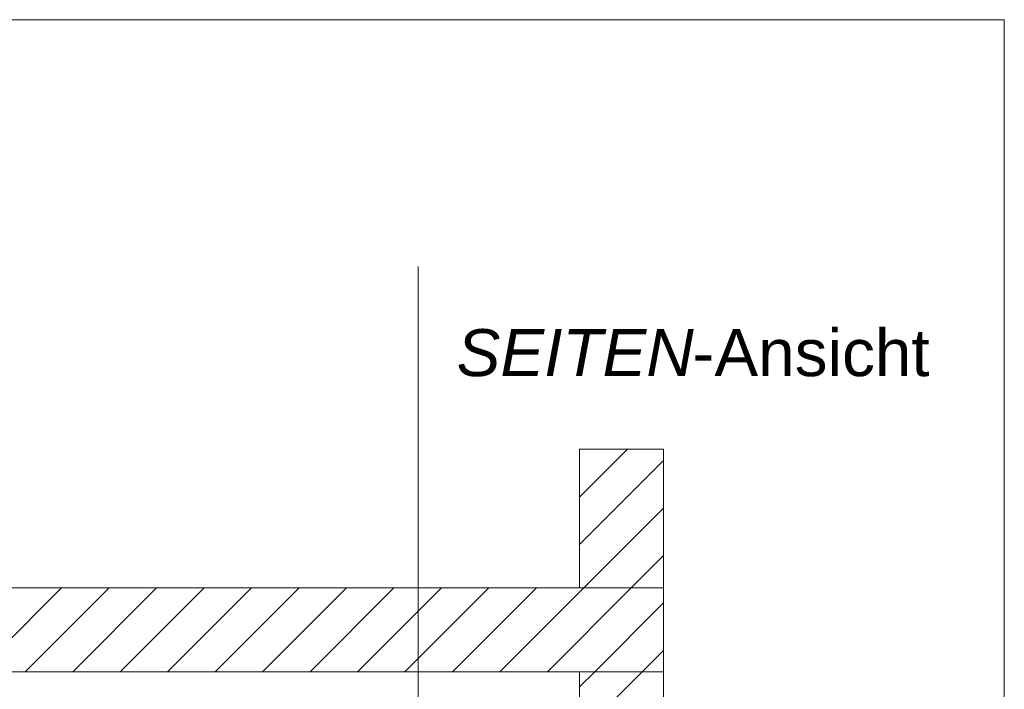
# Model space of a CAD drawing. Extents: x -620 to 300, y 62 to 1112.
# Tile 289 of 291: x 234 to 263, y 919 to 939. Entities that reach past the tile are written whole.
import ezdxf
from ezdxf.lldxf.tags import DXFTag

# ---------------------------------------------------------------- set-up
doc = ezdxf.new("R2010")
doc.units = 0
doc.layers.get('0').update_dxf_attribs({"lineweight": 13})
doc.layers.add('E_Detail_Beschriftung', color=7, linetype='Continuous', lineweight=13, true_color=0x009900)
doc.layers.add('E_Detail_Wandschraffur', color=7, linetype='Continuous', lineweight=5, true_color=0xc0c0c0)
doc.layers.add('E_Detail_Linie_Text_Bem', color=7, linetype='Continuous', lineweight=13)
doc.styles.get("Standard").update_dxf_attribs({"font": 'ARIALN.TTF'})
tags = doc.linetypes.add('fein_strichliert', pattern=[4, 1, -2, 1]).pattern_tags.tags
tags[8:9] = [DXFTag(74, 4), DXFTag(75, 0), DXFTag(340, '0'), DXFTag(46, 0.0), DXFTag(50, 0.0), DXFTag(44, 0.0), DXFTag(45, 0.0)]
tags[6:7] = [DXFTag(74, 4), DXFTag(75, 0), DXFTag(340, '0'), DXFTag(46, 0.0), DXFTag(50, 0.0), DXFTag(44, 0.0), DXFTag(45, 0.0)]
tags[4:5] = [DXFTag(74, 4), DXFTag(75, 0), DXFTag(340, '0'), DXFTag(46, 0.0), DXFTag(50, 0.0), DXFTag(44, 0.0), DXFTag(45, 0.0)]
tags = doc.linetypes.add('fein_strichliert-A06GA2B28I', pattern=[4, 1, -2, 1]).pattern_tags.tags
tags[8:9] = [DXFTag(74, 4), DXFTag(75, 0), DXFTag(340, '0'), DXFTag(46, 0.0), DXFTag(50, 0.0), DXFTag(44, 0.0), DXFTag(45, 0.0)]
tags[6:7] = [DXFTag(74, 4), DXFTag(75, 0), DXFTag(340, '0'), DXFTag(46, 0.0), DXFTag(50, 0.0), DXFTag(44, 0.0), DXFTag(45, 0.0)]
tags[4:5] = [DXFTag(74, 4), DXFTag(75, 0), DXFTag(340, '0'), DXFTag(46, 0.0), DXFTag(50, 0.0), DXFTag(44, 0.0), DXFTag(45, 0.0)]

# ---------------------------------------------------------------- blocks, each defined once
blk = doc.blocks.new('Referenz-A06GA2B38I')
at = {"layer": 'E_Detail_Linie_Text_Bem', "linetype": 'fein_strichliert-A06GA2B28I', "ltscale": 0.65}
for p, q in [((263.066, 939.14), (200.296, 939.14)), ((263.066, 877.823), (263.066, 939.14)), ((245.603, 878.904), (245.603, 931.784))]:
    blk.add_line(p, q, dxfattribs=at)
at = {"layer": 'E_Detail_Linie_Text_Bem', "linetype": 'Continuous', "ltscale": 0.13}
for p, q in [((250.413, 926.347), (252.913, 926.347)), ((250.413, 922.212), (250.413, 926.347)), ((252.913, 926.347), (252.913, 922.212)), ((252.913, 922.212), (201.586, 922.212)), ((252.913, 922.212), (250.413, 922.212)), ((252.913, 919.712), (252.913, 922.212)), ((201.586, 919.712), (250.413, 919.712)), ((211.978, 919.712), (252.913, 919.712)), ((250.413, 919.712), (252.913, 919.712)), ((250.413, 907.912), (250.413, 919.712)), ((252.913, 919.712), (252.913, 879.712))]:
    blk.add_line(p, q, dxfattribs=at)
at = {"layer": 'E_Detail_Wandschraffur', "linetype": 'ByBlock', "ltscale": 0.13}
for p, q in [((250.413, 924.916), (251.844, 926.347)), ((250.538, 922.212), (252.913, 924.587)), ((233.896, 919.712), (236.396, 922.212)), ((236.724, 919.712), (239.224, 922.212)), ((239.553, 919.712), (242.053, 922.212)), ((242.381, 919.712), (244.881, 922.212)), ((245.209, 919.712), (247.709, 922.212)), ((248.038, 919.712), (250.538, 922.212)), ((250.866, 919.712), (252.913, 921.759)), ((250.413, 919.259), (250.866, 919.712))]:
    blk.add_line(p, q, dxfattribs=at)
at = {"layer": 'E_Detail_Wandschraffur', "linetype": 'fein_strichliert', "ltscale": 0.13}
for p, q in [((250.413, 926.33), (250.43, 926.347)), ((250.413, 923.501), (252.913, 926.001)), ((251.952, 922.212), (252.913, 923.173)), ((232.482, 919.712), (234.982, 922.212)), ((235.31, 919.712), (237.81, 922.212)), ((238.138, 919.712), (240.638, 922.212)), ((240.967, 919.712), (243.467, 922.212)), ((243.795, 919.712), (246.295, 922.212)), ((246.624, 919.712), (249.124, 922.212)), ((249.452, 919.712), (251.952, 922.212)), ((252.281, 919.712), (252.913, 920.345)), ((251.384, 918.816), (252.281, 919.712))]:
    blk.add_line(p, q, dxfattribs=at)
at = {"layer": 'E_Detail_Beschriftung', "linetype": 'Continuous', "lineweight": -2, "ltscale": 0.25, "char_height": 1.4, "attachment_point": 1}
for s, insert in [('{\\fArial|b0|i1;SEITEN}', (246.748, 929.918)), ('{\\fArial;-Ansicht}', (253.777, 929.918))]:
    blk.add_mtext(s, dxfattribs=dict(at, insert=insert))

msp = doc.modelspace()

# ---------------------------------------------------------------- block references
at = {"color": 8, "lineweight": 25, "ltscale": 0.25, "true_color": 0x808080}
msp.add_blockref('Referenz-A06GA2B38I', (0, 0), dxfattribs=at)

doc.saveas('drawing.dxf')
